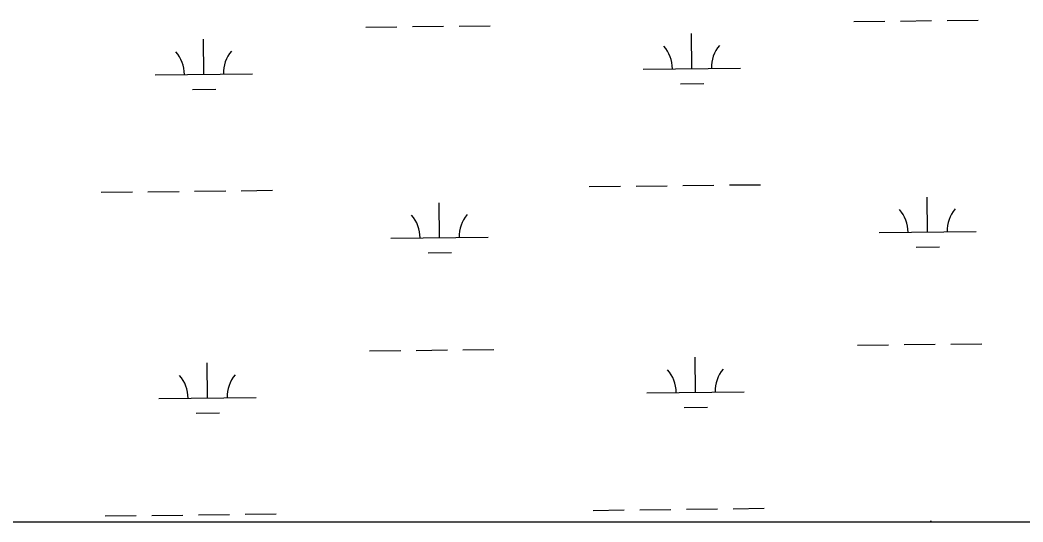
# Model space of a CAD drawing. Extents: x 3683613 to 3738215, y 469626 to 495384.
# Drawn here: x 3716862 to 3717893, y 488419 to 488935 of the extents above; entities that cross this region are included whole.
import ezdxf

# ---------------------------------------------------------------- set-up
doc = ezdxf.new("R2010")
doc.units = 0
doc.layers.add('V-WETL-SWMP', color=7, linetype='Continuous')

msp = doc.modelspace()

# ---------------------------------------------------------------- linework, layer by layer
at = {"layer": 'V-WETL-SWMP'}
for p, q in [((3717719.5, 488933.6), (3717751.5, 488933.9)), ((3717767.5, 488934.1), (3717799.5, 488934.5)), ((3717815.5, 488934.7), (3717847.5, 488935.1)), ((3717217.6, 488927.7), (3717249.6, 488928.1)), ((3717265.6, 488928.3), (3717297.6, 488928.7)), ((3717313.6, 488928.9), (3717345.6, 488929.2)), ((3717552.9, 488885.2), (3717552.5, 488921.2)), ((3717051.1, 488879.4), (3717050.7, 488915.4)), ((3717001.1, 488878.8), (3717101.1, 488879.9)), ((3717503, 488884.6), (3717602.9, 488885.8)), ((3717541.1, 488869.6), (3717565.1, 488869.9)), ((3717039.3, 488863.8), (3717063.3, 488864.1)), ((3717591.5, 488765.6), (3717623.5, 488765.9)), ((3716945.6, 488758.1), (3716977.6, 488758.4)), ((3716993.6, 488758.6), (3717025.6, 488759)), ((3717041.6, 488759.2), (3717073.6, 488759.5)), ((3717089.6, 488759.7), (3717121.6, 488760.1)), ((3717447.5, 488763.9), (3717479.5, 488764.3)), ((3717495.5, 488764.5), (3717527.5, 488764.8)), ((3717543.5, 488765), (3717575.5, 488765.4)), ((3717293.5, 488711.4), (3717293.1, 488747.4)), ((3717795.4, 488717.2), (3717795, 488753.2)), ((3717745.4, 488716.6), (3717845.4, 488717.8)), ((3717243.5, 488710.8), (3717343.5, 488711.9)), ((3717281.7, 488695.8), (3717305.7, 488696.1)), ((3717783.6, 488701.6), (3717807.6, 488701.9)), ((3717723.3, 488600.9), (3717755.3, 488601.3)), ((3717771.3, 488601.5), (3717803.3, 488601.9)), ((3717819.3, 488602), (3717851.3, 488602.4)), ((3717221.5, 488595.1), (3717253.5, 488595.5)), ((3717269.5, 488595.6), (3717301.5, 488596)), ((3717317.5, 488596.2), (3717349.4, 488596.6)), ((3717054.9, 488546.7), (3717054.5, 488582.7)), ((3717556.8, 488552.6), (3717556.4, 488588.5)), ((3717506.8, 488552), (3717606.8, 488553.1)), ((3717004.9, 488546.1), (3717104.9, 488547.3)), ((3717043.1, 488531.1), (3717067.1, 488531.4)), ((3717545, 488537), (3717569, 488537.3)), ((3716949.5, 488425.4), (3716981.5, 488425.8)), ((3716997.5, 488426), (3717029.5, 488426.3)), ((3717045.5, 488426.5), (3717077.5, 488426.9)), ((3717093.5, 488427.1), (3717125.5, 488427.5)), ((3717451.4, 488431.2), (3717483.4, 488431.6)), ((3717499.4, 488431.8), (3717531.4, 488432.2)), ((3717547.4, 488432.4), (3717579.4, 488432.7)), ((3717595.4, 488432.9), (3717627.4, 488433.3)), ((3716626.9, 488419.3), (3718612.5, 488419.3)), ((3717798.9, 488419.3), (3717798.8, 488420.5))]:
    msp.add_line(p, q, dxfattribs=at)
for centre, start, end in [((3716995.8, 488879.2), 359.8949, 41.4385), ((3717106.3, 488880.5), 139.8949, 181.4385), ((3717497.7, 488885), 359.8949, 41.4385), ((3717608.2, 488886.3), 139.8949, 181.4385), ((3717348.8, 488712.5), 139.8949, 181.4385), ((3717740.1, 488717), 359.8949, 41.4385), ((3717850.6, 488718.3), 139.8949, 181.4385), ((3717238.3, 488711.2), 359.8949, 41.4385), ((3717110.2, 488547.8), 139.8949, 181.4385), ((3717501.6, 488552.4), 359.8949, 41.4385), ((3717612.1, 488553.7), 139.8949, 181.4385), ((3716999.7, 488546.5), 359.8949, 41.4385)]:
    msp.add_arc(centre, 35.2, start, end, dxfattribs=at)

doc.saveas('drawing.dxf')
